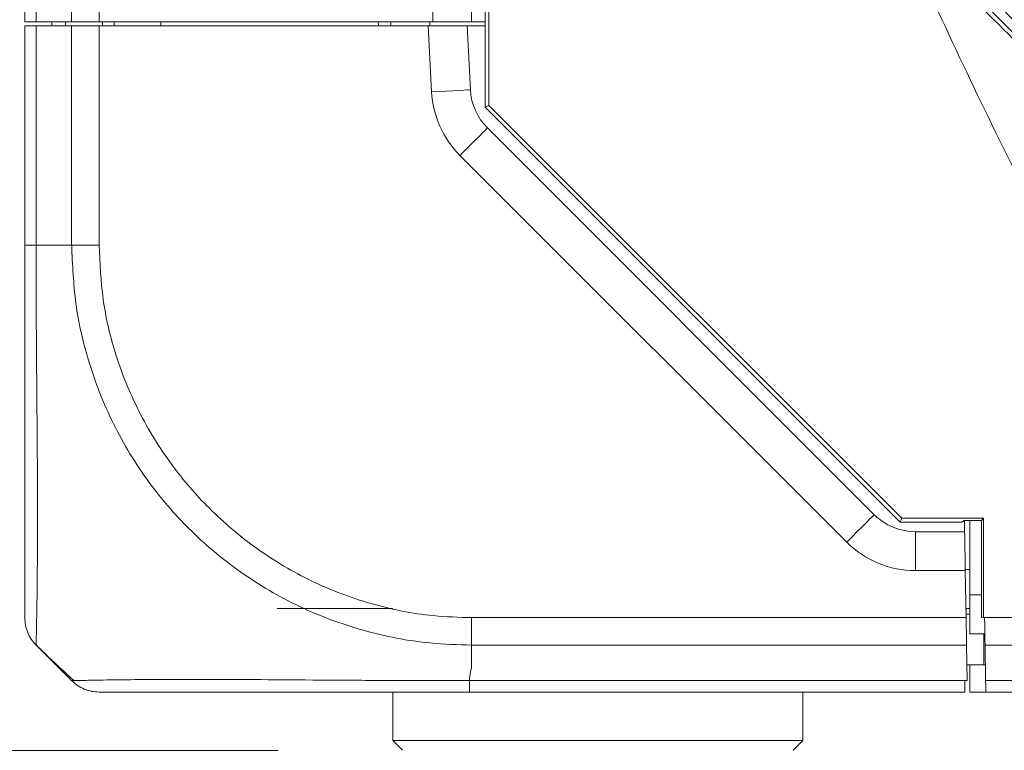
# Model space of a CAD drawing. Header units: millimetres. Extents: x 0 to 1118, y 0 to 864.
# Tile 306 of 512: x 462 to 475, y 383 to 392. Entities that reach past the tile are written whole.
import ezdxf

# ---------------------------------------------------------------- set-up
doc = ezdxf.new("R2010")
doc.units = ezdxf.units.MM
doc.styles.add('SLDTEXTSTYLE0', font='TXT', dxfattribs={"width": 0.605})
doc.dimstyles.new('SLDDIMSTYLE1', dxfattribs={"dimtxt": 3.175, "dimasz": 3.302, "dimexe": 0, "dimexo": 0.0625, "dimgap": 0.79375, "dimtad": 0, "dimtih": 1, "dimtoh": 1, "dimdec": 1, "dimlfac": 4, "dimrnd": 1e-09, "dimzin": 4, "dimdsep": 46, "dimtxsty": 'SLDTEXTSTYLE0', "dimsah": 1, "dimcen": 0.09, "dimadec": 0, "dimazin": 1, "dimtfac": 1, "dimtofl": 0, "dimtmove": 0, "dimatfit": 3, "dimfxl": 1, "dimfrac": 2, "dimtolj": 1, "dimtzin": 12, "dimarcsym": 0})
doc.dimstyles.new('SLDDIMSTYLE3', dxfattribs={"dimtxt": 3.175, "dimasz": 3.302, "dimexe": 0, "dimexo": 0.0625, "dimgap": 0.79375, "dimtad": 0, "dimtih": 1, "dimtoh": 1, "dimdec": 1, "dimlfac": 4, "dimrnd": 1e-09, "dimzin": 12, "dimdsep": 46, "dimtxsty": 'SLDTEXTSTYLE0', "dimsah": 1, "dimcen": 0.09, "dimadec": 0, "dimazin": 3, "dimtfac": 1, "dimtofl": 0, "dimtmove": 0, "dimatfit": 3, "dimfxl": 1, "dimfrac": 2, "dimtolj": 1, "dimtzin": 12, "dimarcsym": 0})

# ---------------------------------------------------------------- blocks, each defined once
blk = doc.blocks.new('_D_1')
at = {"color": 7, "linetype": 'Continuous', "lineweight": 0}
for p, q in [((465.998, 458.908), (432.779, 458.908)), ((434.379, 458.908), (434.379, 423.22)), ((434.379, 382.658), (434.379, 418.347)), ((465.736, 382.658), (432.779, 382.658))]:
    blk.add_line(p, q, dxfattribs=at)
for points in [[(434.379, 458.908), (433.871, 455.606), (434.887, 455.606)], [(434.379, 382.658), (434.887, 385.96), (433.871, 385.96)]]:
    blk.add_solid(points, dxfattribs=at)
at = {"color": 7, "linetype": 'Continuous', "lineweight": 0, "insert": (428.922, 422.44), "char_height": 3.175, "attachment_point": 1, "style": 'SLDTEXTSTYLE0'}
blk.add_mtext('305.0', dxfattribs=at)
blk = doc.blocks.new('_D_9')
at = {"color": 7, "linetype": 'Continuous', "lineweight": 0}
for p, q in [((522.125, 420.339), (447.138, 420.339)), ((448.738, 420.339), (448.738, 403.935)), ((448.738, 382.658), (448.738, 399.062)), ((465.736, 382.658), (447.138, 382.658))]:
    blk.add_line(p, q, dxfattribs=at)
for points in [[(448.738, 420.339), (448.23, 417.037), (449.246, 417.037)], [(448.738, 382.658), (449.246, 385.96), (448.23, 385.96)]]:
    blk.add_solid(points, dxfattribs=at)
at = {"color": 7, "linetype": 'Continuous', "lineweight": 0, "insert": (443.281, 403.155), "char_height": 3.175, "attachment_point": 1, "style": 'SLDTEXTSTYLE0'}
blk.add_mtext('150.7', dxfattribs=at)

msp = doc.modelspace()

# ---------------------------------------------------------------- linework, layer by layer
at = {"color": 7, "linetype": 'Continuous', "lineweight": 15}
for p, q in [((468.3982, 390.9351), (468.3982, 449.8815)), ((462.4732, 392.0333), (462.4732, 448.7833)), ((468.2232, 448.7833), (468.2232, 392.0333)), ((468.4462, 412.4622), (468.4462, 390.955)), ((462.4732, 392.0333), (462.6197, 392.0333)), ((462.6197, 392.0333), (463.0768, 392.0333)), ((462.8207, 392.0333), (462.8207, 391.9833)), ((462.8232, 392.0333), (462.8232, 391.9833)), ((462.9991, 392.0333), (462.9982, 391.9833)), ((463.0768, 392.0333), (463.4303, 392.0333)), ((467.7232, 392.0333), (463.4303, 392.0333)), ((463.4724, 392.0333), (463.4732, 391.9833)), ((463.6232, 391.9833), (463.6232, 392.0333)), ((464.2241, 392.0333), (464.2232, 391.9833)), ((467.0224, 392.0333), (467.0232, 391.9833)), ((467.1857, 391.9833), (467.1857, 392.0333)), ((467.6857, 392.0333), (467.6857, 391.9833)), ((467.7232, 392.0333), (468.2232, 392.0333)), ((468.2232, 392.0333), (468.3982, 392.0333)), ((468.3982, 392.0333), (468.2232, 392.0333)), ((462.4732, 389.1588), (462.4732, 391.9833)), ((462.4732, 391.9833), (462.6197, 391.9833)), ((462.6197, 391.9833), (463.0768, 391.9833)), ((463.0768, 391.9833), (463.4303, 391.9833)), ((463.4303, 391.9833), (467.6642, 391.9833)), ((467.6642, 391.9833), (468.1649, 391.9833)), ((468.1649, 391.9833), (468.2082, 391.1583)), ((468.1649, 391.9833), (468.3982, 391.9833)), ((468.4462, 390.955), (468.3982, 390.9351)), ((473.7375, 385.5958), (468.3982, 390.9351)), ((468.4462, 390.955), (473.7574, 385.6438)), ((468.4268, 390.6672), (473.4036, 385.6905)), ((473.7574, 385.6438), (473.7375, 385.5958)), ((474.528, 385.5958), (473.7375, 385.5958)), ((473.7574, 385.6438), (474.8107, 385.6438)), ((474.5607, 385.6176), (474.528, 385.5958)), ((474.7845, 385.6176), (474.5607, 385.6176)), ((474.5672, 385.4708), (474.5646, 385.6176)), ((474.6357, 384.6583), (474.6357, 385.6176)), ((474.8107, 385.6438), (474.7845, 385.6176)), ((474.7845, 384.4611), (474.7845, 385.6176)), ((474.8107, 385.6438), (474.8107, 384.3654)), ((473.9339, 385.4708), (474.5672, 385.4708)), ((474.5757, 384.9833), (474.6357, 384.9833)), ((474.5759, 384.9708), (474.5865, 384.3654)), ((474.6357, 384.6583), (474.6357, 384.1583)), ((465.7232, 384.4833), (467.2107, 384.4833)), ((474.6357, 384.4833), (474.5844, 384.4833)), ((474.5857, 384.4083), (474.587, 384.4833)), ((474.8107, 384.3654), (474.7841, 384.3654)), ((474.8107, 384.3654), (474.8232, 384.3654)), ((474.8268, 384.1583), (474.6357, 384.1583)), ((462.9159, 383.7156), (462.6197, 384.0118)), ((474.6006, 383.5548), (474.5926, 384.0119)), ((474.8374, 383.5548), (474.8294, 384.0119)), ((474.6373, 383.7583), (474.5971, 383.7583)), ((474.6357, 383.4083), (474.6357, 383.7583)), ((474.814, 383.7583), (474.6373, 383.7583)), ((474.8338, 383.7583), (474.814, 383.7583)), ((474.5708, 383.5548), (474.5857, 383.5548)), ((474.5857, 383.5548), (474.6006, 383.5548)), ((467.2107, 383.4083), (467.2107, 382.7833)), ((474.5683, 383.4083), (468.1978, 383.4083)), ((472.4857, 382.7833), (472.4857, 383.4083)), ((474.8399, 383.4083), (474.6357, 383.4083)), ((478.6284, 383.4083), (474.8399, 383.4083)), ((467.2107, 382.7833), (467.3357, 382.6583)), ((467.2107, 382.7833), (469.8482, 382.7833)), ((469.8482, 382.7833), (472.4857, 382.7833)), ((472.3607, 382.6583), (472.4857, 382.7833))]:
    msp.add_line(p, q, dxfattribs=at)
at = {"color": 9, "linetype": 'Continuous', "lineweight": 0}
for p, q in [((462.6197, 448.7833), (462.6197, 392.0333)), ((463.0768, 392.0333), (463.0768, 448.7833)), ((463.4303, 448.7833), (463.4303, 392.0333)), ((467.7232, 392.0333), (467.7232, 448.7833)), ((463.4732, 392.0333), (463.4732, 391.9833)), ((462.6197, 391.9833), (462.6197, 389.1584)), ((463.0768, 389.1584), (463.0768, 391.9833)), ((463.4303, 391.9833), (463.4303, 389.1588)), ((467.7088, 391.1321), (467.6642, 391.9833)), ((473.05, 385.3369), (468.0732, 390.3137)), ((462.6196, 389.1583), (463.0768, 389.1583)), ((473.9339, 385.4708), (473.9339, 384.9708)), ((474.5759, 384.9708), (473.9339, 384.9708)), ((474.6357, 384.6583), (474.7845, 384.6583)), ((474.5857, 384.4083), (474.5857, 384.4833)), ((474.6357, 384.4083), (474.5857, 384.4083)), ((468.2238, 384.3654), (474.5865, 384.3654)), ((474.8232, 384.3654), (478.4939, 384.3654)), ((474.814, 383.7583), (474.814, 384.1583)), ((468.2232, 383.7156), (468.2232, 384.0118)), ((474.5926, 384.0119), (468.2233, 384.0119)), ((478.4939, 384.0119), (474.8294, 384.0119)), ((474.6373, 383.7583), (474.597, 383.7608)), ((468.1953, 383.5548), (474.5708, 383.5548)), ((474.8374, 383.5548), (478.6266, 383.5548))]:
    msp.add_line(p, q, dxfattribs=at)
at = {"color": 9, "linetype": 'Continuous', "lineweight": 0, "flags": 128}
for points in [[(468.2082, 391.1583), (468.1986, 391.1578), (468.1702, 391.1563), (468.124, 391.1539), (468.0619, 391.1506), (467.9862, 391.1467), (467.8999, 391.1422), (467.8063, 391.1373), (467.7088, 391.1321)], [(468.4268, 390.6672), (468.42, 390.6604), (468.3999, 390.6403), (468.3672, 390.6077), (468.3232, 390.5637), (468.2697, 390.5101), (468.2085, 390.449), (468.1422, 390.3827), (468.0732, 390.3137)], [(473.4036, 385.6905), (473.3968, 385.6837), (473.3766, 385.6636), (473.344, 385.6309), (473.3, 385.5869), (473.2464, 385.5334), (473.1853, 385.4722), (473.119, 385.4059), (473.05, 385.3369)]]:
    msp.add_lwpolyline(points, dxfattribs=at)
at = {"color": 7, "linetype": 'Continuous', "lineweight": 15, "flags": 128}
for points in [[(474.5672, 385.4708), (474.5673, 385.4612), (474.5678, 385.4327), (474.5686, 385.3865), (474.5697, 385.3244), (474.5711, 385.2486), (474.5726, 385.1622), (474.5742, 385.0684), (474.5759, 384.9708)], [(474.5865, 384.3654), (474.5882, 384.2679), (474.5898, 384.1741), (474.5913, 384.0876), (474.5926, 384.0119)], [(474.8294, 384.0119), (474.8281, 384.0876), (474.8266, 384.1741), (474.8249, 384.2679), (474.8232, 384.3654)], [(474.5708, 383.5548), (474.5697, 383.4926), (474.5689, 383.4464), (474.5684, 383.4179), (474.5683, 383.4083)], [(474.8399, 383.4083), (474.8398, 383.4179), (474.8393, 383.4464), (474.8385, 383.4926), (474.8374, 383.5548)]]:
    msp.add_lwpolyline(points, dxfattribs=at)
at = {"color": 9, "linetype": 'Continuous', "lineweight": 0}
for centre, start, end in [((468.9571, 391.1976), 183, 225), ((473.9339, 386.2208), 225, 270)]:
    msp.add_arc(centre, 1.25, start, end, dxfattribs=at)
at = {"color": 7, "linetype": 'Continuous', "lineweight": 15}
for centre, radius, start, end in [((468.9571, 391.1976), 0.75, 183, 225), ((473.9339, 386.2208), 0.75, 225, 270), ((463.4303, 383.9083), 0.5, 248.38514, 270)]:
    msp.add_arc(centre, radius, start, end, dxfattribs=at)
msp.add_ellipse((474.7714, 384.4611), major_axis=(0, 0.375), ratio=0.0349208, start_param=4.4542982, end_param=4.712389, dxfattribs=at)
for points, knots in [([(479.0684, 388.1822), (478.9653, 388.2853), (478.7112, 388.5394), (478.2581, 388.9925), (477.7446, 389.506), (477.2336, 390.017), (476.7876, 390.463), (476.3772, 390.8734), (475.957, 391.2936), (475.4925, 391.7581), (474.9422, 392.3084), (474.3848, 392.8658), (473.895, 393.3556), (473.6189, 393.6317), (473.5084, 393.7422)], [0, 0, 0, 0, 0.0556648, 0.1371943, 0.2445858, 0.3328372, 0.4130221, 0.4852625, 0.5542637, 0.639762, 0.7358391, 0.8511189, 0.9403975, 1, 1, 1, 1]), ([(473.7013, 393.3018), (473.7967, 393.2064), (474.0315, 392.9716), (474.4499, 392.5532), (474.9393, 392.0638), (475.4343, 391.5688), (475.8748, 391.1282), (476.2728, 390.7302), (476.6779, 390.3252), (477.1233, 389.8798), (477.6528, 389.3503), (478.1909, 388.8122), (478.6634, 388.3396), (478.9283, 388.0748), (479.0323, 387.9708)], [0, 0, 0, 0, 0.053622, 0.1320807, 0.2353716, 0.3288818, 0.410565, 0.483253, 0.5528407, 0.6385083, 0.7339244, 0.8508873, 0.9414294, 1, 1, 1, 1]), ([(479.0557, 388.0277), (478.4514, 388.6319), (477.2428, 389.8405), (475.4713, 391.6119), (474.3039, 392.7793), (473.7414, 393.3419)], [0, 0, 0, 0, 0.3412914, 0.6825888, 1, 1, 1, 1]), ([(462.4732, 384.3655), (462.4732, 384.3938), (462.4732, 384.4422), (462.4732, 384.7796), (462.4732, 385.2015), (462.4732, 385.7464), (462.4732, 386.3877), (462.4732, 387.0963), (462.4732, 387.8668), (462.4732, 388.5648), (462.4732, 388.9986), (462.4732, 389.1588)], [0, 0, 0, 0, 0.1584128, 0.2711144, 0.3838358, 0.4991896, 0.6083335, 0.7174773, 0.8267512, 0.9360043, 1, 1, 1, 1]), ([(462.6197, 384.0119), (462.5978, 384.0363), (462.5541, 384.0852), (462.5087, 384.173), (462.4788, 384.2672), (462.4751, 384.3327), (462.4732, 384.3654)], [0, 0, 0, 0, 0.25000266, 0.49999851, 0.7500054, 1, 1, 1, 1]), ([(462.614, 384.0215), (462.7246, 383.9126), (462.8846, 383.7552), (463.055, 383.6034), (463.1076, 383.5566)], [0, 0, 0, 0, 0.6913864, 1, 1, 1, 1]), ([(463.0767, 383.5548), (463.0635, 383.5681), (463.0192, 383.6123), (462.9673, 383.6642), (462.9275, 383.704), (462.9183, 383.7133), (462.9164, 383.7152), (462.916, 383.7156)], [0, 0, 0, 0, 0.24520398, 0.81753573, 0.96069784, 0.99216238, 1, 1, 1, 1]), ([(463.0767, 383.5548), (463.1012, 383.533), (463.1501, 383.4893), (463.2379, 383.4438), (463.3321, 383.4139), (463.3976, 383.4102), (463.4303, 383.4083)], [0, 0, 0, 0, 0.249997, 0.500004, 0.7500064, 1, 1, 1, 1]), ([(468.1978, 383.4083), (467.8298, 383.4083), (467.1913, 383.4083), (466.3285, 383.4083), (465.5543, 383.4083), (464.8679, 383.4083), (464.2989, 383.4083), (463.8801, 383.4083), (463.5907, 383.4083), (463.4508, 383.4083), (463.4358, 383.4083), (463.4303, 383.4083)], [0, 0, 0, 0, 0.1476523, 0.2562047, 0.3647764, 0.4995889, 0.6089423, 0.7182921, 0.8277418, 0.9371757, 1, 1, 1, 1])]:
    msp.add_open_spline(points, degree=3, knots=knots, dxfattribs=at)
at = {"color": 9, "linetype": 'Continuous', "lineweight": 0}
for points, knots in [([(473.7014, 393.3017), (474.1732, 392.2776), (475.1169, 390.2287), (476.7172, 387.2448), (477.9018, 385.325), (478.4939, 384.3654)], [0, 0, 0, 0, 0.333268, 0.6667314, 1, 1, 1, 1]), ([(462.6196, 389.1584), (462.5977, 389.1584), (462.5541, 389.1585), (462.5086, 389.1586), (462.4787, 389.1587), (462.4751, 389.1588), (462.4732, 389.1588)], [0, 0, 0, 0, 0.2499935, 0.5000022, 0.7499867, 1, 1, 1, 1]), ([(462.6197, 389.1584), (462.6197, 388.9864), (462.6196, 388.5244), (462.6239, 387.7727), (462.6313, 386.9454), (462.6372, 386.1755), (462.6384, 385.4844), (462.6351, 384.9008), (462.6291, 384.4496), (462.6215, 384.0935), (462.6204, 384.0418), (462.6198, 384.0118)], [0, 0, 0, 0, 0.0638809, 0.1715818, 0.2825245, 0.3900465, 0.5008149, 0.6162122, 0.7271687, 0.8416823, 1, 1, 1, 1]), ([(463.0768, 389.1584), (463.1012, 389.1584), (463.1501, 389.1585), (463.2379, 389.1586), (463.3321, 389.1587), (463.3976, 389.1588), (463.4303, 389.1588)], [0, 0, 0, 0, 0.2499996, 0.5000052, 0.75, 1, 1, 1, 1]), ([(468.2233, 384.0118), (468.046, 384.0173), (467.5764, 384.0319), (466.8243, 384.1808), (465.9987, 384.4861), (465.2389, 384.9317), (464.5878, 385.4774), (464.0349, 386.1222), (463.5931, 386.8496), (463.2856, 387.63), (463.1095, 388.4074), (463.0878, 388.9081), (463.077, 389.1584)], [0, 0, 0, 0, 0.065799, 0.1743476, 0.2828921, 0.3913454, 0.4997941, 0.596872, 0.7055418, 0.8142122, 0.907096, 1, 1, 1, 1]), ([(463.4305, 389.1588), (463.4407, 388.926), (463.4611, 388.4604), (463.6293, 387.7384), (463.921, 387.015), (464.3356, 386.3413), (464.8499, 385.7424), (465.4534, 385.2334), (466.1572, 384.815), (466.9228, 384.526), (467.6218, 384.3843), (468.0587, 384.3707), (468.2238, 384.3655)], [0, 0, 0, 0, 0.0929148, 0.1858151, 0.2944779, 0.403162, 0.5002012, 0.6086252, 0.7170441, 0.8255689, 0.9340812, 1, 1, 1, 1]), ([(468.2233, 384.0118), (468.2233, 384.0362), (468.2234, 384.0852), (468.2235, 384.173), (468.2237, 384.2673), (468.2237, 384.3328), (468.2238, 384.3655)], [0, 0, 0, 0, 0.2500067, 0.5000063, 0.7500013, 1, 1, 1, 1]), ([(468.2233, 383.7156), (468.2218, 383.713), (468.2129, 383.6978), (468.203, 383.6434), (468.1986, 383.5923), (468.1953, 383.5548)], [0, 0, 0, 0, 0.0512322, 0.3045403, 1, 1, 1, 1]), ([(463.0767, 383.5548), (463.0826, 383.5549), (463.0985, 383.555), (463.2431, 383.5584), (463.5484, 383.5642), (463.9944, 383.5694), (464.6055, 383.5714), (465.3454, 383.5689), (466.1797, 383.563), (467.1094, 383.5564), (467.7999, 383.5554), (468.1953, 383.5548)], [0, 0, 0, 0, 0.0627054, 0.1705799, 0.2816647, 0.3894281, 0.5004169, 0.6352695, 0.7422843, 0.8524244, 1, 1, 1, 1]), ([(468.1953, 383.5548), (468.1955, 383.533), (468.1959, 383.4893), (468.1965, 383.4438), (468.1972, 383.4139), (468.1976, 383.4102), (468.1978, 383.4083)], [0, 0, 0, 0, 0.2499971, 0.5000042, 0.7500157, 1, 1, 1, 1])]:
    msp.add_open_spline(points, degree=3, knots=knots, dxfattribs=at)

# ---------------------------------------------------------------- dimensions: what is measured, and where the dimension line sits
at = {"color": 7, "linetype": 'Continuous', "lineweight": 0}
for base, p2, dimstyle, picture, middle in [((434.3787, 458.9083), (467.5982, 458.9083), 'SLDDIMSTYLE1', '_D_1', (434.3787, 420.7833)), ((448.7385, 420.3386), (523.7253, 420.3386), 'SLDDIMSTYLE3', '_D_9', (448.7385, 401.4985))]:
    dim = msp.add_linear_dim(base=base, p1=(467.3357, 382.6583), p2=p2, angle=90, dimstyle=dimstyle, dxfattribs=at)
    dim.commit()
    dim.dimension.update_dxf_attribs({"geometry": picture, "text_midpoint": middle, "dimtype": 160})

doc.saveas('drawing.dxf')
